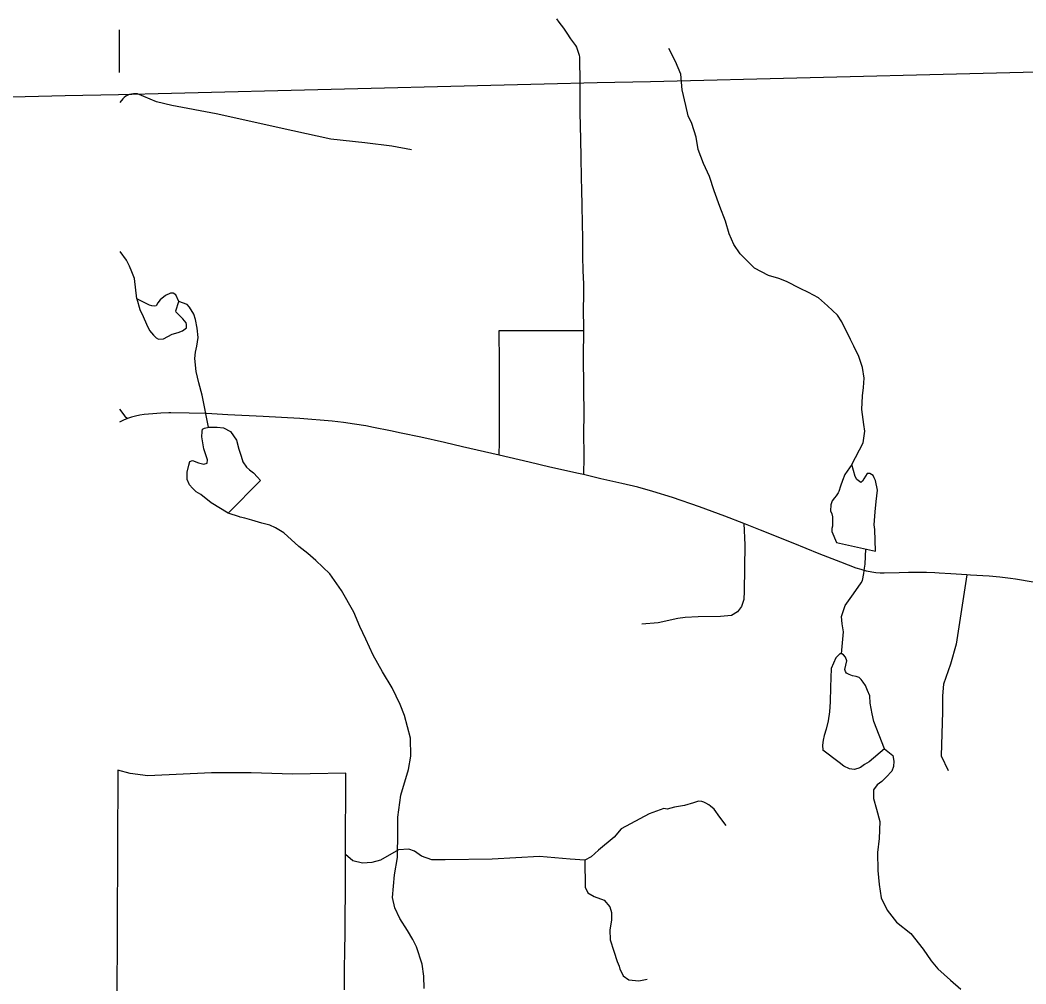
# Model space of a CAD drawing. Extents: x -19 to 366, y -4 to 359.
# Drawn here: x 139.293 to 140.343, y 190.286 to 191.293 of the extents above; entities that cross this region are included whole.
import ezdxf

# ---------------------------------------------------------------- set-up
doc = ezdxf.new("R2010")
doc.units = 0
for name, color, linetype in [('Level 2', 7, 'Continuous'), ('Level 31', 7, 'Continuous'), ('Level 32', 7, 'Continuous'), ('Level 35', 7, 'Continuous'), ('Level 60', 7, 'Continuous')]:
    doc.layers.add(name, color=color, linetype=linetype)

msp = doc.modelspace()

# ---------------------------------------------------------------- linework, layer by layer
at = {"layer": 'Level 2'}
msp.add_lwpolyline([(139.3966, 191.2379), (139.3965, 191.2825)], dxfattribs=at)
at = {"layer": 'Level 31'}
for points in [[(139.8525, 191.294), (139.8551, 191.2905), (139.8598, 191.2843), (139.8634, 191.2789), (139.8673, 191.2732), (139.8725, 191.2662), (139.8735, 191.2643), (139.8743, 191.2623), (139.8751, 191.2603), (139.8757, 191.2582), (139.8762, 191.2561), (139.8766, 191.254), (139.8768, 191.2518), (139.8771, 191.2284), (139.8771, 191.1963), (139.8777, 191.1679), (139.8782, 191.1494), (139.8783, 191.1279), (139.8788, 191.1155), (139.8791, 191.099), (139.8796, 191.0802), (139.8799, 191.065), (139.8798, 191.0462), (139.8803, 191.0309), (139.8808, 191.0172), (139.8808, 191.004), (139.8805, 190.9919), (139.8807, 190.9694), (139.8806, 190.9403), (139.8807, 190.9102), (139.8811, 190.8791), (139.881, 190.8635), (139.8812, 190.8365), (139.8807, 190.8181)], [(139.7013, 191.1572), (139.6808, 191.1611), (139.6526, 191.1644), (139.617, 191.1684), (139.5776, 191.1769), (139.4974, 191.1948), (139.451, 191.2035), (139.435, 191.2074), (139.4154, 191.2156), (139.4133, 191.2158), (139.4112, 191.2158), (139.4091, 191.2155), (139.407, 191.215), (139.4051, 191.2142), (139.4032, 191.2132), (139.4015, 191.212), (139.4, 191.2105), (139.3967, 191.2067)], [(139.7928, 190.8384), (139.7932, 190.8523), (139.793, 190.9344), (139.7929, 190.9687), (139.8807, 190.9687)], [(139.3966, 190.8865), (139.402, 190.8792), (139.4047, 190.8766)], [(139.7928, 190.8384), (139.7547, 190.8473), (139.7359, 190.8516), (139.7109, 190.8572), (139.6906, 190.8615), (139.6794, 190.8638), (139.6618, 190.8673), (139.6535, 190.8689), (139.6419, 190.8709), (139.6302, 190.8726), (139.6185, 190.874), (139.5847, 190.8767), (139.5463, 190.8789), (139.5096, 190.8807), (139.4874, 190.8818), (139.4694, 190.8824), (139.4502, 190.8826), (139.4481, 190.8826), (139.4397, 190.8823), (139.4313, 190.8817), (139.4221, 190.8808), (139.4177, 190.8802), (139.4133, 190.8793), (139.409, 190.8782), (139.4047, 190.8766)], [(139.4047, 190.8766), (139.4008, 190.875), (139.3966, 190.8728)], [(139.8807, 190.8181), (139.8755, 190.8193), (139.8456, 190.826), (139.8242, 190.8311), (139.7928, 190.8384)], [(140.0482, 190.7671), (140.0282, 190.7749), (140.0018, 190.7846), (139.9737, 190.7942), (139.9533, 190.8006), (139.9374, 190.8049), (139.9207, 190.8089), (139.899, 190.8139), (139.8807, 190.8181)], [(140.0482, 190.7671), (140.0491, 190.7447), (140.0485, 190.6964), (140.0482, 190.6878), (140.0456, 190.6805), (140.0417, 190.6748), (140.0352, 190.6712), (140.0239, 190.67), (140.0005, 190.6696), (139.987, 190.6689), (139.9792, 190.6678), (139.9588, 190.6633), (139.9416, 190.6619)], [(140.2811, 190.7135), (140.2641, 190.7145), (140.2522, 190.7153), (140.2476, 190.7156), (140.2388, 190.7159), (140.23, 190.7159), (140.2202, 190.7158), (140.2103, 190.7155), (140.1948, 190.7154), (140.1904, 190.7154), (140.1861, 190.7157), (140.1818, 190.7164), (140.1763, 190.7175), (140.1708, 190.7189), (140.1655, 190.7206), (140.1493, 190.7266), (140.1267, 190.7355), (140.0998, 190.7466), (140.0656, 190.7603), (140.0482, 190.7671)], [(140.3808, 190.6999), (140.376, 190.7009), (140.3502, 190.706), (140.3318, 190.7091), (140.3266, 190.7098), (140.3154, 190.711), (140.3043, 190.712), (140.2849, 190.7132), (140.2811, 190.7135)], [(139.3949, 190.5096), (139.3927, 190.0208), (139.3929, 189.5225)], [(139.6328, 190.5065), (139.5954, 190.5059), (139.577, 190.5054), (139.534, 190.5067), (139.4924, 190.5068), (139.426, 190.5035), (139.4075, 190.506), (139.3949, 190.5096)], [(139.6324, 190.4216), (139.6328, 190.5065)], [(139.6313, 190.2802), (139.6315, 190.3021), (139.6318, 190.3211), (139.6322, 190.3395), (139.6323, 190.3988), (139.6324, 190.4216)]]:
    msp.add_lwpolyline(points, dxfattribs=at)
at = {"layer": 'Level 32'}
for points in [[(140.2811, 190.7135), (140.2698, 190.641), (140.2638, 190.6201), (140.2566, 190.5992), (140.2554, 190.5873), (140.2554, 190.5705), (140.2542, 190.5246), (140.2614, 190.5091)], [(140.0297, 190.4519), (140.0231, 190.4604), (140.0174, 190.4687), (140.0134, 190.472), (140.0115, 190.4735), (140.0086, 190.4751), (140.0066, 190.4761), (140.0043, 190.4769), (140.0009, 190.4772), (139.9957, 190.4755), (139.9863, 190.4728), (139.976, 190.4708), (139.9681, 190.4688), (139.9646, 190.4694), (139.9495, 190.464), (139.9202, 190.4482), (139.913, 190.4397), (139.8964, 190.426), (139.8889, 190.4191), (139.8823, 190.4155)], [(139.8823, 190.4155), (139.8669, 190.4168), (139.8348, 190.4194), (139.7854, 190.4166), (139.7364, 190.416), (139.7224, 190.416), (139.7118, 190.4196), (139.7046, 190.4251), (139.6984, 190.4271), (139.6879, 190.4263), (139.669, 190.4157), (139.6598, 190.4132), (139.6503, 190.4125), (139.6401, 190.4148), (139.6324, 190.4216)], [(139.8823, 190.4155), (139.8827, 190.3873), (139.8854, 190.3814), (139.8919, 190.3778), (139.9025, 190.374), (139.9083, 190.3669), (139.91, 190.361), (139.9102, 190.3531), (139.9083, 190.3428), (139.9087, 190.3325), (139.9124, 190.3205), (139.9161, 190.3097), (139.918, 190.3049), (139.9187, 190.3018), (139.9208, 190.298), (139.9223, 190.2947), (139.928, 190.2908), (139.9385, 190.2895), (139.9472, 190.2914)]]:
    msp.add_lwpolyline(points, dxfattribs=at)
at = {"layer": 'Level 35'}
for points in [[(140.1611, 190.8288), (140.1726, 190.8513), (140.1744, 190.8636), (140.1735, 190.8706), (140.1715, 190.8861), (140.1721, 190.9003), (140.1732, 190.9092), (140.1737, 190.9189), (140.172, 190.9299), (140.1681, 190.9416), (140.163, 190.9523), (140.1594, 190.9592), (140.1505, 190.9776), (140.146, 190.9847), (140.1355, 190.9943), (140.1263, 191.0028), (140.1158, 191.0083), (140.107, 191.0124), (140.0926, 191.0199), (140.0848, 191.0228), (140.074, 191.0259), (140.0595, 191.0338), (140.0442, 191.0486), (140.0379, 191.0585), (140.033, 191.0696), (140.0291, 191.0826), (140.0232, 191.098), (140.0174, 191.1144), (140.0123, 191.1294), (140.006, 191.1429), (140.0007, 191.1576), (139.9983, 191.1706), (139.9939, 191.1846), (139.9901, 191.1926), (139.9878, 191.2034), (139.984, 191.22), (139.9825, 191.2361), (139.9767, 191.2496), (139.9698, 191.2629)], [(139.4145, 191.0015), (139.4123, 191.0229), (139.4095, 191.03), (139.4071, 191.0356), (139.4039, 191.0422), (139.3972, 191.0511)], [(139.4583, 190.9987), (139.4552, 191.0058), (139.4527, 191.0077), (139.4498, 191.0074), (139.4444, 191.005), (139.4388, 191.0005), (139.4366, 190.9974), (139.4348, 190.9945), (139.4328, 190.9941), (139.4301, 190.9943), (139.428, 190.995), (139.4145, 191.0015), (139.4177, 190.9906), (139.4213, 190.9832), (139.4247, 190.9752), (139.4279, 190.9686), (139.4321, 190.9636), (139.4347, 190.9608), (139.4373, 190.9595), (139.4424, 190.96), (139.4514, 190.9646), (139.4576, 190.9666), (139.4624, 190.9684), (139.4663, 190.9715), (139.4666, 190.9748), (139.4662, 190.9765), (139.4627, 190.9808), (139.4589, 190.9845), (139.4558, 190.9878), (139.4552, 190.9891), (139.4583, 190.9987)], [(139.4894, 190.8677), (139.4829, 190.9012), (139.4794, 190.914), (139.4766, 190.9259), (139.4752, 190.9395), (139.4758, 190.9458), (139.4774, 190.9521), (139.4785, 190.9612), (139.4777, 190.971), (139.4758, 190.9801), (139.4741, 190.9858), (139.4696, 190.9929), (139.4671, 190.9958), (139.4583, 190.9987)], [(139.5099, 190.778), (139.4921, 190.7887), (139.4813, 190.7974), (139.4765, 190.8003), (139.4728, 190.8041), (139.4695, 190.8074), (139.467, 190.8132), (139.4672, 190.8206), (139.4689, 190.8279), (139.4699, 190.8317), (139.4727, 190.8329), (139.479, 190.8306), (139.4847, 190.829), (139.4879, 190.8302), (139.4882, 190.8336), (139.4847, 190.8449), (139.4835, 190.8513), (139.4826, 190.8576), (139.4828, 190.8633), (139.4833, 190.8655), (139.4852, 190.8667), (139.4899, 190.8678), (139.4984, 190.8678), (139.5052, 190.867), (139.5123, 190.8633), (139.5187, 190.854), (139.5212, 190.8448), (139.5234, 190.8374), (139.5253, 190.8316), (139.529, 190.826), (139.5323, 190.823), (139.5363, 190.8199), (139.5404, 190.8154), (139.5437, 190.8121)], [(140.1856, 190.7381), (140.1849, 190.761), (140.1844, 190.7658), (140.1854, 190.7794), (140.1865, 190.7901), (140.1876, 190.802), (140.1858, 190.8119), (140.1844, 190.8149), (140.1831, 190.8171), (140.1832, 190.8173), (140.1796, 190.8193), (140.177, 190.8193), (140.1753, 190.8166), (140.1735, 190.8139), (140.1722, 190.8112), (140.1704, 190.81), (140.166, 190.8129), (140.1644, 190.8163), (140.1611, 190.8288), (140.1536, 190.8182), (140.1513, 190.812), (140.1491, 190.8061), (140.1474, 190.8004), (140.1466, 190.799), (140.1445, 190.796), (140.143, 190.7938), (140.1404, 190.7907), (140.139, 190.7867), (140.1386, 190.7803), (140.14, 190.7773), (140.1408, 190.7739), (140.1409, 190.7678), (140.1406, 190.7644), (140.14, 190.7617), (140.14, 190.7589), (140.145, 190.7474)], [(139.5437, 190.8121), (139.5099, 190.778)], [(139.7145, 190.2815), (139.7142, 190.2946), (139.7124, 190.3069), (139.7065, 190.325), (139.7028, 190.3327), (139.6971, 190.342), (139.6892, 190.3547), (139.6839, 190.366), (139.6814, 190.3767), (139.6837, 190.4003), (139.6868, 190.4184), (139.6871, 190.4453), (139.6872, 190.4605), (139.69, 190.4835), (139.6983, 190.5101), (139.7006, 190.5241), (139.7002, 190.5431), (139.694, 190.5668), (139.6896, 190.5781), (139.681, 190.5954), (139.6712, 190.6122), (139.6612, 190.6296), (139.6538, 190.6462), (139.6475, 190.6595), (139.6411, 190.6745), (139.6283, 190.6972), (139.616, 190.7145), (139.6013, 190.7286), (139.5932, 190.7356), (139.5836, 190.743), (139.5682, 190.7575), (139.5593, 190.7626), (139.5536, 190.7653), (139.5451, 190.7676), (139.5348, 190.7707), (139.5272, 190.7725), (139.5223, 190.7737), (139.5219, 190.7739), (139.5099, 190.778)], [(140.145, 190.7474), (140.1856, 190.7381)], [(140.1503, 190.6309), (140.1523, 190.6539), (140.1509, 190.6624), (140.1502, 190.67), (140.1541, 190.6816), (140.1625, 190.6936), (140.1705, 190.7051), (140.172, 190.7076), (140.1733, 190.7149), (140.1743, 190.7206), (140.175, 190.7248), (140.1754, 190.7405)], [(140.1951, 190.5318), (140.1839, 190.5604), (140.182, 190.5685), (140.1802, 190.5794), (140.1797, 190.587), (140.1773, 190.5928), (140.1753, 190.5979), (140.1727, 190.6016), (140.1708, 190.6043), (140.1685, 190.6063), (140.1654, 190.6074), (140.1616, 190.6082), (140.158, 190.6095), (140.1555, 190.6107), (140.1542, 190.6124), (140.1537, 190.6145), (140.1556, 190.6236), (140.1544, 190.6276), (140.1524, 190.6298), (140.1505, 190.6309), (140.1483, 190.6309), (140.1444, 190.627), (140.1393, 190.6157), (140.1387, 190.5961), (140.1384, 190.581), (140.1376, 190.5705), (140.1361, 190.561), (140.1342, 190.5522), (140.1321, 190.5459), (140.1309, 190.541), (140.1304, 190.5358), (140.1305, 190.5303)], [(140.1951, 190.5318), (140.179, 190.5183), (140.1741, 190.5156), (140.1701, 190.5123), (140.1671, 190.5113), (140.1635, 190.5104), (140.1586, 190.5109), (140.1526, 190.5138), (140.1478, 190.5177), (140.1305, 190.5303)], [(140.1951, 190.5318), (140.2038, 190.525), (140.2047, 190.5191), (140.2044, 190.5134), (140.2028, 190.5086), (140.1969, 190.5024), (140.1921, 190.4978), (140.1873, 190.4941), (140.1834, 190.4889), (140.1835, 190.48), (140.1867, 190.469), (140.1901, 190.456), (140.1895, 190.4382), (140.1876, 190.4235), (140.188, 190.4048), (140.1893, 190.3902), (140.1915, 190.3762), (140.1979, 190.3633), (140.2076, 190.351), (140.2226, 190.339), (140.2354, 190.3228), (140.2436, 190.3106), (140.2508, 190.3021), (140.2638, 190.2902), (140.2747, 190.2808)]]:
    msp.add_lwpolyline(points, dxfattribs=at)
at = {"layer": 'Level 60'}
for points in [[(146.7783, 1.697), (146.5788, 10.3131), (146.3785, 18.9294), (146.1776, 27.5458), (145.9759, 36.1624), (145.7736, 44.7791), (145.5705, 53.396), (145.3668, 62.013), (145.1624, 70.6301), (144.9572, 79.2474), (144.7514, 87.8648), (144.5449, 96.4823), (144.3377, 105.1), (144.1299, 113.7179), (143.9213, 122.3359), (143.712, 130.954), (143.5021, 139.5723), (143.2915, 148.1907), (143.0802, 156.8092), (142.8682, 165.4279), (142.6555, 174.0468), (142.4422, 182.6658), (142.2282, 191.2849), (142.0135, 199.9042), (141.7981, 208.5236), (141.582, 217.1432), (141.3653, 225.7629), (141.1479, 234.3828), (140.9298, 243.0028), (140.711, 251.623), (140.4916, 260.2433), (140.2715, 268.8638), (140.0508, 277.4844), (139.8293, 286.1051), (139.6072, 294.726), (139.3845, 303.3471), (139.161, 311.9683), (138.937, 320.5896), (138.7122, 329.2111), (138.4868, 337.8328), (138.2607, 346.4546)], [(139.4406, 1.5315), (139.2511, 10.1473), (139.0608, 18.7633), (138.8699, 27.3793), (138.6784, 35.9956), (138.4861, 44.6119), (138.2932, 53.2285), (138.0997, 61.8451), (137.9055, 70.4619), (137.7106, 79.0789), (137.5151, 87.6959), (137.319, 96.3132), (137.1221, 104.9306), (136.9247, 113.5481), (136.7265, 122.1658), (136.5278, 130.7836), (136.3283, 139.4016), (136.1282, 148.0197), (135.9275, 156.6379), (135.7261, 165.2564), (135.5241, 173.8749), (135.3214, 182.4936), (135.1181, 191.1125), (134.9141, 199.7315), (134.7095, 208.3506), (134.5043, 216.9699), (134.2984, 225.5894), (134.0919, 234.209), (133.8847, 242.8288), (133.6769, 251.4487), (133.4685, 260.0687), (133.2594, 268.6889), (133.0497, 277.3093), (132.8393, 285.9298), (132.6283, 294.5504), (132.4167, 303.1713), (132.2044, 311.7922), (131.9916, 320.4133), (131.778, 329.0346), (131.5639, 337.656), (131.3491, 346.2776)], [(0, 189.5162), (7.1121, 189.5206), (14.2243, 189.5339), (21.3364, 189.556), (28.4484, 189.5869), (35.5605, 189.6267), (42.6725, 189.6754), (49.7844, 189.7329), (56.8962, 189.7992), (64.0079, 189.8744), (71.1196, 189.9584), (78.2311, 190.0512), (85.3425, 190.1529), (92.4538, 190.2635), (99.5649, 190.3829), (106.6759, 190.5111), (113.7867, 190.6482), (120.8974, 190.7941), (128.0078, 190.9489), (135.1181, 191.1125), (142.2282, 191.2849), (149.338, 191.4662), (156.4476, 191.6563), (163.5569, 191.8553), (170.666, 192.0631), (177.7749, 192.2798), (184.8835, 192.5053), (191.9917, 192.7396), (199.0997, 192.9828), (206.2074, 193.2348), (213.3147, 193.4956), (220.4218, 193.7653), (227.5285, 194.0438), (234.6348, 194.3312), (241.7408, 194.6274), (248.8464, 194.9324), (255.9516, 195.2463), (263.0564, 195.569), (270.1608, 195.9005), (277.2648, 196.2409), (284.3683, 196.5901), (291.4715, 196.9481), (298.5741, 197.315), (305.6763, 197.6907), (312.7781, 198.0753), (319.8793, 198.4686), (326.9801, 198.8708), (334.0804, 199.2818), (341.1801, 199.7017)], [(0, 180.8999), (7.1228, 180.9044), (14.2457, 180.9176), (21.3685, 180.9397), (28.4912, 180.9706), (35.614, 181.0103), (42.7366, 181.0589), (49.8592, 181.1163), (56.9818, 181.1825), (64.1042, 181.2575), (71.2266, 181.3414), (78.3488, 181.4341), (85.4709, 181.5357), (92.5929, 181.646), (99.7147, 181.7652), (106.8364, 181.8933), (113.9579, 182.0301), (121.0793, 182.1758), (128.2005, 182.3303), (135.3214, 182.4936), (142.4422, 182.6658), (149.5627, 182.8468), (156.683, 183.0366), (163.8031, 183.2352), (170.9229, 183.4427), (178.0425, 183.659), (185.1617, 183.8841), (192.2807, 184.1181), (199.3994, 184.3608), (206.5178, 184.6124), (213.6359, 184.8728), (220.7537, 185.1421), (227.8711, 185.4201), (234.9881, 185.707), (242.1048, 186.0027), (249.2212, 186.3073), (256.3371, 186.6206), (263.4526, 186.9428), (270.5678, 187.2738), (277.6825, 187.6136), (284.7968, 187.9622), (291.9107, 188.3197), (299.0241, 188.6859), (306.1371, 189.061), (313.2495, 189.4449), (320.3615, 189.8377), (327.4731, 190.2392), (334.5841, 190.6495), (341.6946, 191.0687)]]:
    msp.add_spline(points, degree=3, dxfattribs=at)

doc.saveas('drawing.dxf')
